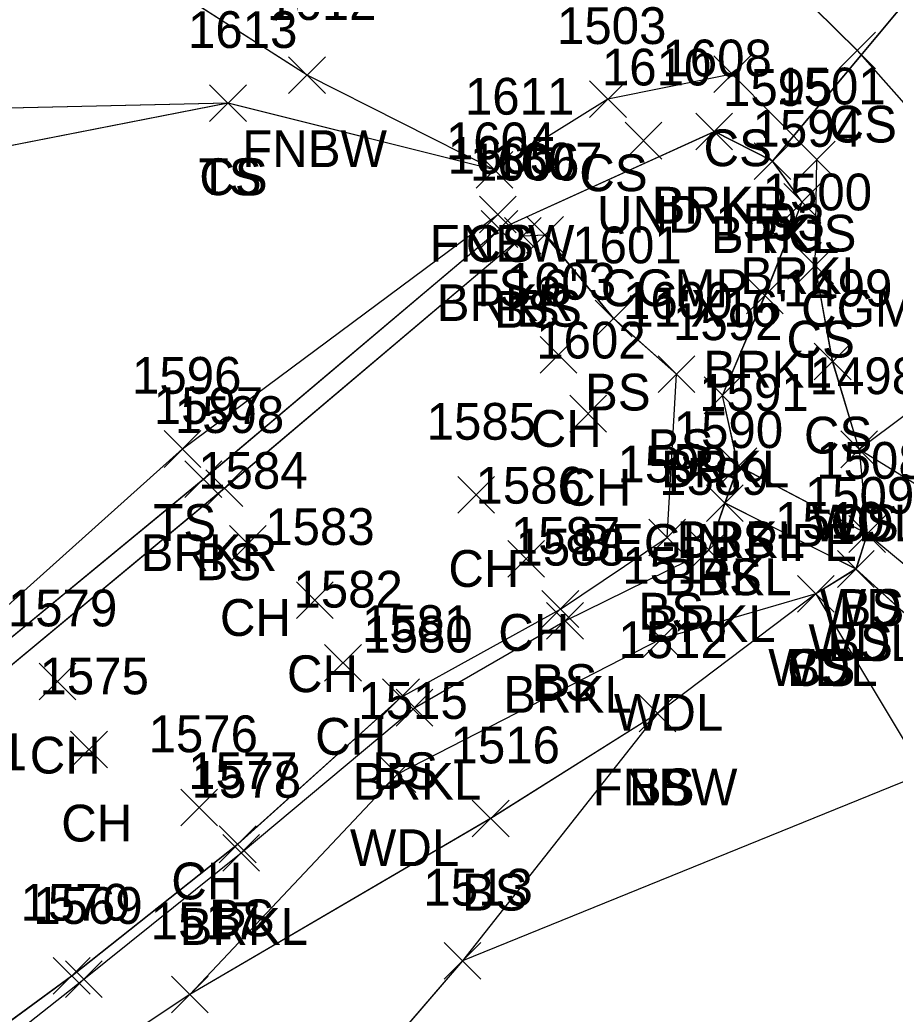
# Model space of a CAD drawing. Extents: x 1415642 to 1422021, y 544543 to 547232.
# Drawn here: x 1416090 to 1416137.5, y 546750.9 to 546804.9 of the extents above; entities that cross this region are included whole.
import ezdxf

# ---------------------------------------------------------------- set-up
doc = ezdxf.new("R2010")
doc.units = 0
for name, color, linetype in [('D_A', 7, 'Continuous'), ('D_C', 7, 'Continuous'), ('D_I', 7, 'Continuous'), ('D_TIC', 7, 'Continuous'), ('DCP', 7, 'Continuous'), ('L_A', 7, 'Continuous'), ('L_C', 7, 'Continuous'), ('L_I', 7, 'Continuous'), ('L_TIC', 7, 'Continuous'), ('LAWA', 7, 'Continuous'), ('LAWE', 7, 'Continuous'), ('LELB', 7, 'Continuous'), ('LFNC', 7, 'Continuous')]:
    doc.layers.add(name, color=color, linetype=linetype)

msp = doc.modelspace()

# ---------------------------------------------------------------- linework, layer by layer
at = {"layer": 'D_TIC'}
for points in [[(1416122.846, 546797.335), (1416124.846, 546799.335)], [(1416124.846, 546797.335), (1416122.846, 546799.335)], [(1416129.863, 546796.224), (1416131.863, 546798.224)], [(1416131.863, 546796.224), (1416129.863, 546798.224)]]:
    msp.add_lwpolyline(points, dxfattribs=at)
at = {"layer": 'DCP'}
for points in [[(1416130.863, 546797.224), (1416174.435, 546849.379)], [(1416130.871, 546797.224), (1416174.434, 546849.38)]]:
    msp.add_lwpolyline(points, dxfattribs=at)
at = {"layer": 'L_TIC'}
for points in [[(1416134.468, 546802.236), (1416136.468, 546804.236)], [(1416136.468, 546802.236), (1416134.468, 546804.236)], [(1416104.56, 546800.896), (1416106.56, 546802.896)], [(1416106.56, 546800.896), (1416104.56, 546802.896)], [(1416127.672, 546800.948), (1416129.672, 546802.948)], [(1416129.672, 546800.948), (1416127.672, 546802.948)], [(1416120.917, 546799.589), (1416122.917, 546801.589)], [(1416122.917, 546799.589), (1416120.917, 546801.589)], [(1416100.262, 546799.374), (1416102.262, 546801.374)], [(1416102.262, 546799.374), (1416100.262, 546801.374)], [(1416100.262, 546799.374), (1416102.262, 546801.374)], [(1416102.262, 546799.374), (1416100.262, 546801.374)], [(1416126.694, 546797.829), (1416128.694, 546799.829)], [(1416128.694, 546797.829), (1416126.694, 546799.829)], [(1416126.694, 546797.829), (1416128.694, 546799.829)], [(1416128.694, 546797.829), (1416126.694, 546799.829)], [(1416132.267, 546796.305), (1416134.267, 546798.305)], [(1416134.267, 546796.305), (1416132.267, 546798.305)], [(1416129.863, 546796.224), (1416131.863, 546798.224)], [(1416131.863, 546796.224), (1416129.863, 546798.224)], [(1416114.746, 546795.749), (1416116.746, 546797.749)], [(1416116.746, 546795.749), (1416114.746, 546797.749)], [(1416114.746, 546795.749), (1416116.746, 546797.749)], [(1416116.746, 546795.749), (1416114.746, 546797.749)], [(1416131.468, 546794.001), (1416133.468, 546796.001)], [(1416133.468, 546794.001), (1416131.468, 546796.001)], [(1416114.927, 546793.323), (1416116.927, 546795.323)], [(1416116.927, 546793.323), (1416114.927, 546795.323)], [(1416115.018, 546792.533), (1416117.018, 546794.533)], [(1416117.018, 546792.533), (1416115.018, 546794.533)], [(1416116.288, 546792.166), (1416118.288, 546794.166)], [(1416118.288, 546792.166), (1416116.288, 546794.166)], [(1416117.494, 546792.221), (1416119.494, 546794.221)], [(1416119.494, 546792.221), (1416117.494, 546794.221)], [(1416117.494, 546792.221), (1416119.494, 546794.221)], [(1416119.494, 546792.221), (1416117.494, 546794.221)], [(1416132.182, 546790.545), (1416134.182, 546792.545)], [(1416134.182, 546790.545), (1416132.182, 546792.545)], [(1416129.448, 546788.914), (1416131.448, 546790.914)], [(1416131.448, 546788.914), (1416129.448, 546790.914)], [(1416121.227, 546787.667), (1416123.227, 546789.667)], [(1416123.227, 546787.667), (1416121.227, 546789.667)], [(1416118.23, 546785.69), (1416120.23, 546787.69)], [(1416120.23, 546785.69), (1416118.23, 546787.69)], [(1416133.129, 546785.328), (1416135.129, 546787.328)], [(1416135.129, 546785.328), (1416133.129, 546787.328)], [(1416124.641, 546784.647), (1416126.641, 546786.647)], [(1416126.641, 546784.647), (1416124.641, 546786.647)], [(1416127.144, 546783.491), (1416129.144, 546785.491)], [(1416129.144, 546783.491), (1416127.144, 546785.491)], [(1416119.837, 546782.493), (1416121.837, 546784.493)], [(1416121.837, 546782.493), (1416119.837, 546784.493)], [(1416097.794, 546780.576), (1416099.794, 546782.576)], [(1416099.794, 546780.576), (1416097.794, 546782.576)], [(1416134.571, 546780.553), (1416136.571, 546782.553)], [(1416136.571, 546780.553), (1416134.571, 546782.553)], [(1416134.571, 546780.553), (1416136.571, 546782.553)], [(1416136.571, 546780.553), (1416134.571, 546782.553)], [(1416128.002, 546779.644), (1416130.002, 546781.644)], [(1416130.002, 546779.644), (1416128.002, 546781.644)], [(1416128.002, 546779.644), (1416130.002, 546781.644)], [(1416130.002, 546779.644), (1416128.002, 546781.644)], [(1416098.922, 546778.935), (1416100.922, 546780.935)], [(1416100.922, 546778.935), (1416098.922, 546780.935)], [(1416100.063, 546778.443), (1416102.063, 546780.443)], [(1416102.063, 546778.443), (1416100.063, 546780.443)], [(1416113.754, 546778.077), (1416115.754, 546780.077)], [(1416115.754, 546778.077), (1416113.754, 546780.077)], [(1416127.271, 546777.626), (1416129.271, 546779.626)], [(1416129.271, 546777.626), (1416127.271, 546779.626)], [(1416127.271, 546777.626), (1416129.271, 546779.626)], [(1416129.271, 546777.626), (1416127.271, 546779.626)], [(1416135.009, 546775.955), (1416137.009, 546777.955)], [(1416137.009, 546775.955), (1416135.009, 546777.955)], [(1416135.009, 546775.955), (1416137.009, 546777.955)], [(1416137.009, 546775.955), (1416135.009, 546777.955)], [(1416101.337, 546775.412), (1416103.337, 546777.412)], [(1416103.337, 546775.412), (1416101.337, 546777.412)], [(1416124.133, 546775.758), (1416126.133, 546777.758)], [(1416126.133, 546775.758), (1416124.133, 546777.758)], [(1416126.403, 546775.082), (1416128.403, 546777.082)], [(1416128.403, 546775.082), (1416126.403, 546777.082)], [(1416116.467, 546774.603), (1416118.467, 546776.603)], [(1416118.467, 546774.603), (1416116.467, 546776.603)], [(1416134.395, 546774.051), (1416136.395, 546776.051)], [(1416136.395, 546774.051), (1416134.395, 546776.051)], [(1416134.395, 546774.051), (1416136.395, 546776.051)], [(1416136.395, 546774.051), (1416134.395, 546776.051)], [(1416132.212, 546772.698), (1416134.212, 546774.698)], [(1416134.212, 546772.698), (1416132.212, 546774.698)], [(1416132.212, 546772.698), (1416134.212, 546774.698)], [(1416134.212, 546772.698), (1416132.212, 546774.698)], [(1416132.212, 546772.698), (1416134.212, 546774.698)], [(1416134.212, 546772.698), (1416132.212, 546774.698)], [(1416104.981, 546772.355), (1416106.981, 546774.355)], [(1416106.981, 546772.355), (1416104.981, 546774.355)], [(1416118.329, 546771.875), (1416120.329, 546773.875)], [(1416120.329, 546771.875), (1416118.329, 546773.875)], [(1416118.583, 546771.235), (1416120.583, 546773.235)], [(1416120.583, 546771.235), (1416118.583, 546773.235)], [(1416123.824, 546770.254), (1416125.824, 546772.254)], [(1416125.824, 546770.254), (1416123.824, 546772.254)], [(1416106.512, 546768.952), (1416108.512, 546770.952)], [(1416108.512, 546768.952), (1416106.512, 546770.952)], [(1416090.999, 546767.932), (1416092.999, 546769.932)], [(1416092.999, 546767.932), (1416090.999, 546769.932)], [(1416109.668, 546767.082), (1416111.668, 546769.082)], [(1416111.668, 546767.082), (1416109.668, 546769.082)], [(1416110.397, 546766.511), (1416112.397, 546768.511)], [(1416112.397, 546766.511), (1416110.397, 546768.511)], [(1416123.612, 546766.204), (1416125.612, 546768.204)], [(1416125.612, 546766.204), (1416123.612, 546768.204)], [(1416123.612, 546766.204), (1416125.612, 546768.204)], [(1416125.612, 546766.204), (1416123.612, 546768.204)], [(1416092.711, 546764.237), (1416094.711, 546766.237)], [(1416094.711, 546764.237), (1416092.711, 546766.237)], [(1416109.474, 546762.899), (1416111.474, 546764.899)], [(1416111.474, 546762.899), (1416109.474, 546764.899)], [(1416098.693, 546761.09), (1416100.693, 546763.09)], [(1416100.693, 546761.09), (1416098.693, 546763.09)], [(1416114.541, 546760.482), (1416116.541, 546762.482)], [(1416116.541, 546760.482), (1416114.541, 546762.482)], [(1416100.789, 546759.083), (1416102.789, 546761.083)], [(1416102.789, 546759.083), (1416100.789, 546761.083)], [(1416100.98, 546758.616), (1416102.98, 546760.616)], [(1416102.98, 546758.616), (1416100.98, 546760.616)], [(1416113.009, 546752.752), (1416115.009, 546754.752)], [(1416115.009, 546752.752), (1416113.009, 546754.752)], [(1416113.009, 546752.752), (1416115.009, 546754.752)], [(1416115.009, 546752.752), (1416113.009, 546754.752)], [(1416091.766, 546751.935), (1416093.766, 546753.935)], [(1416093.766, 546751.935), (1416091.766, 546753.935)], [(1416092.425, 546751.758), (1416094.425, 546753.758)], [(1416094.425, 546751.758), (1416092.425, 546753.758)], [(1416098.189, 546750.925), (1416100.189, 546752.925)], [(1416100.189, 546750.925), (1416098.189, 546752.925)], [(1416098.189, 546750.925), (1416100.189, 546752.925)], [(1416100.189, 546750.925), (1416098.189, 546752.925)]]:
    msp.add_lwpolyline(points, dxfattribs=at)
at = {"layer": 'LAWA'}
for points in [[(1416189.468, 546748.093), (1416170.483, 546756.813), (1416159.398, 546761.07), (1416158.818, 546764.495), (1416158.5, 546767.312), (1416157.339, 546771.4), (1416149.111, 546783.522), (1416143.568, 546776.625), (1416135.571, 546781.553), (1416136.009, 546776.955), (1416135.395, 546775.051), (1416133.212, 546773.698), (1416124.824, 546771.254), (1416110.474, 546763.899), (1416099.189, 546751.925), (1416087.771, 546744.353), (1416077.131, 546736.348), (1416057.108, 546720.869), (1416047.173, 546704.924)], [(1416189.464, 546748.092), (1416170.487, 546756.813), (1416159.394, 546761.071), (1416158.815, 546764.495), (1416158.505, 546767.312), (1416157.342, 546771.4), (1416149.113, 546783.521), (1416143.565, 546776.626), (1416135.574, 546781.553), (1416136.011, 546776.955), (1416135.402, 546775.05), (1416133.216, 546773.698), (1416124.826, 546771.255), (1416110.476, 546763.9), (1416099.195, 546751.924), (1416087.779, 546744.35), (1416077.137, 546736.347), (1416057.114, 546720.867), (1416047.178, 546704.926)]]:
    msp.add_lwpolyline(points, dxfattribs=at)
at = {"layer": 'LAWE'}
for points in [[(1416023.555, 546732.652), (1416039.435, 546732.637), (1416047.212, 546734.536), (1416056.672, 546740.419), (1416066.054, 546747.833), (1416069.262, 546752.019), (1416075.059, 546757.214), (1416081.661, 546764.919), (1416099.922, 546779.935), (1416116.018, 546793.533), (1416127.694, 546798.829)], [(1416023.56, 546732.655), (1416039.44, 546732.638), (1416047.218, 546734.533), (1416056.676, 546740.42), (1416066.062, 546747.829), (1416069.268, 546752.017), (1416075.064, 546757.213), (1416081.67, 546764.916), (1416099.925, 546779.935), (1416116.022, 546793.533), (1416127.702, 546798.828)], [(1416039.047, 546718.337), (1416052.784, 546723.735), (1416060.875, 546726.975), (1416074.377, 546737.683), (1416086.319, 546747.157), (1416093.425, 546752.758), (1416101.98, 546759.616), (1416111.397, 546767.511), (1416119.583, 546772.235), (1416127.403, 546776.082), (1416128.271, 546778.626), (1416129.002, 546780.644), (1416128.144, 546784.491), (1416130.448, 546789.914), (1416132.468, 546795.001), (1416130.863, 546797.224), (1416127.694, 546798.829)], [(1416039.053, 546718.334), (1416052.787, 546723.738), (1416060.879, 546726.977), (1416074.38, 546737.685), (1416086.328, 546747.153), (1416093.43, 546752.758), (1416101.985, 546759.615), (1416111.399, 546767.512), (1416119.591, 546772.233), (1416127.408, 546776.081), (1416128.28, 546778.625), (1416129.011, 546780.643), (1416128.148, 546784.491), (1416130.455, 546789.913), (1416132.475, 546795.001), (1416130.871, 546797.224), (1416127.702, 546798.828)]]:
    msp.add_lwpolyline(points, dxfattribs=at)
at = {"layer": 'LELB'}
for points in [[(1416200.694, 546756.248), (1416177.762, 546767.627), (1416166.716, 546775.569), (1416158.935, 546780.739), (1416149.801, 546790.949), (1416145.272, 546792.192), (1416135.468, 546803.236), (1416119.087, 546819.378), (1416087.86, 546845.733), (1416058.665, 546867.921), (1416017.628, 546898.154), (1415975.94, 546926.543), (1415961.595, 546937.345), (1415930.25, 546967.219), (1415904.852, 546987.603), (1415883.271, 547005.704), (1415850.565, 547030.986), (1415821.695, 547055.022)], [(1416200.693, 546756.248), (1416177.767, 546767.627), (1416166.721, 546775.569), (1416158.934, 546780.74), (1416149.8, 546790.95), (1416145.276, 546792.192), (1416135.472, 546803.236), (1416119.093, 546819.378), (1416087.867, 546845.733), (1416058.671, 546867.922), (1416017.634, 546898.156), (1415975.945, 546926.545), (1415961.601, 546937.344), (1415930.254, 546967.222), (1415904.858, 546987.603), (1415883.277, 547005.702), (1415850.567, 547030.985), (1415821.696, 547055.021)], [(1416145.272, 546792.192), (1416140.825, 546785.479), (1416135.571, 546781.553), (1416134.129, 546786.328), (1416133.182, 546791.545), (1416133.267, 546797.305), (1416128.672, 546801.948), (1416121.917, 546800.589), (1416115.746, 546796.749), (1416101.262, 546800.374), (1416080.073, 546796.226), (1416060.239, 546785.43), (1416047.261, 546780.092), (1416047.587, 546762.691), (1416049.577, 546754.218), (1416036.938, 546750.513), (1416008.63, 546746.216)], [(1416145.276, 546792.192), (1416140.832, 546785.478), (1416135.574, 546781.553), (1416134.133, 546786.328), (1416133.185, 546791.545), (1416133.273, 546797.304), (1416128.676, 546801.948), (1416121.918, 546800.589), (1416115.751, 546796.748), (1416101.27, 546800.373), (1416080.083, 546796.225), (1416060.246, 546785.429), (1416047.263, 546780.095), (1416047.594, 546762.689), (1416049.581, 546754.219), (1416036.944, 546750.511), (1416008.636, 546746.22)], [(1416101.262, 546800.374), (1416078.212, 546799.853), (1416057.31, 546790.638), (1416044.618, 546785.685), (1416037.497, 546773.762), (1416039.349, 546764.244), (1416031.983, 546754.711), (1416008.63, 546746.216)], [(1416101.27, 546800.373), (1416078.214, 546799.854), (1416057.312, 546790.64), (1416044.625, 546785.682), (1416037.501, 546773.766), (1416039.354, 546764.244), (1416031.987, 546754.714), (1416008.636, 546746.22)], [(1416023.351, 546735.469), (1416038.951, 546733.616), (1416046.683, 546735.69), (1416056.761, 546740.689), (1416065.626, 546748.326), (1416068.435, 546752.479), (1416073.833, 546759.454), (1416081.012, 546765.66), (1416098.794, 546781.576), (1416115.927, 546794.323)], [(1416023.356, 546735.47), (1416038.957, 546733.613), (1416046.689, 546735.687), (1416056.766, 546740.69), (1416065.629, 546748.329), (1416068.442, 546752.477), (1416073.835, 546759.456), (1416081.018, 546765.659), (1416098.798, 546781.576), (1416115.932, 546794.323)], [(1416023.868, 546730.326), (1416039.929, 546732.026), (1416046.981, 546733.886), (1416057.557, 546739.074), (1416066.711, 546747.347), (1416075.911, 546756.381), (1416082.063, 546763.674), (1416101.063, 546779.443), (1416117.288, 546793.166), (1416118.494, 546793.221)], [(1416023.873, 546730.325), (1416039.933, 546732.029), (1416046.987, 546733.882), (1416057.561, 546739.075), (1416066.718, 546747.345), (1416075.919, 546756.377), (1416082.067, 546763.675), (1416101.071, 546779.441), (1416117.289, 546793.167), (1416118.504, 546793.22)], [(1416037.877, 546721.707), (1416052.55, 546724.596), (1416060.793, 546727.919), (1416073.737, 546738.984), (1416085.425, 546747.563), (1416092.766, 546752.935), (1416101.789, 546760.083), (1416110.668, 546768.082), (1416119.329, 546772.875), (1416125.133, 546776.758), (1416125.641, 546785.647), (1416122.227, 546788.667), (1416118.494, 546793.221)], [(1416037.883, 546721.703), (1416052.556, 546724.595), (1416060.799, 546727.917), (1416073.743, 546738.982), (1416085.432, 546747.561), (1416092.771, 546752.934), (1416101.793, 546760.083), (1416110.675, 546768.081), (1416119.331, 546772.875), (1416125.136, 546776.759), (1416125.643, 546785.648), (1416122.228, 546788.667), (1416118.504, 546793.22)], [(1416578.002, 546177.767), (1416578.548, 546199.267), (1416573.896, 546214.136), (1416552.427, 546269.004), (1416536.219, 546304.503), (1416520.218, 546335.705), (1416500.648, 546371.212), (1416484.254, 546405.144), (1416455.061, 546455.784), (1416435.928, 546486.646), (1416412.145, 546519.01), (1416383.645, 546557.129), (1416352.743, 546592.54), (1416331.819, 546618.138), (1416293.941, 546655.615), (1416274.225, 546680.91), (1416245.723, 546708.978), (1416224.272, 546729.929), (1416198.139, 546753.296), (1416170.937, 546765.479), (1416158.5, 546767.312), (1416141.084, 546772.751), (1416136.009, 546776.955), (1416129.002, 546780.644)], [(1416578.002, 546177.766), (1416578.55, 546199.266), (1416573.898, 546214.136), (1416552.424, 546269.007), (1416536.218, 546304.504), (1416520.216, 546335.707), (1416500.646, 546371.215), (1416484.252, 546405.148), (1416455.062, 546455.788), (1416435.931, 546486.649), (1416412.14, 546519.011), (1416383.647, 546557.129), (1416352.743, 546592.541), (1416331.823, 546618.136), (1416293.938, 546655.618), (1416274.225, 546680.912), (1416245.725, 546708.981), (1416224.269, 546729.926), (1416198.14, 546753.296), (1416170.937, 546765.479), (1416158.505, 546767.312), (1416141.085, 546772.752), (1416136.011, 546776.955), (1416129.011, 546780.643)], [(1416503.761, 546247.98), (1416498.744, 546274.693), (1416501.235, 546308.657), (1416502.976, 546324.035), (1416489.473, 546365.323), (1416480.567, 546403.461), (1416453.112, 546455.021), (1416433.198, 546484.776), (1416409.259, 546516.784), (1416378.248, 546552.916), (1416343.609, 546583.908), (1416327.572, 546614.092), (1416289.397, 546651.588), (1416267.576, 546675.694), (1416237.137, 546697.309), (1416220.659, 546725.899), (1416195.413, 546750.897), (1416170.778, 546763.329), (1416158.818, 546764.495), (1416140.159, 546770.719), (1416135.395, 546775.051), (1416128.271, 546778.626)], [(1416503.761, 546247.98), (1416498.743, 546274.694), (1416501.238, 546308.654), (1416502.978, 546324.034), (1416489.475, 546365.321), (1416480.567, 546403.461), (1416453.112, 546455.022), (1416433.2, 546484.778), (1416409.256, 546516.786), (1416378.247, 546552.917), (1416343.61, 546583.909), (1416327.576, 546614.091), (1416289.398, 546651.588), (1416267.576, 546675.693), (1416237.138, 546697.311), (1416220.659, 546725.899), (1416195.415, 546750.897), (1416170.778, 546763.33), (1416158.815, 546764.495), (1416140.16, 546770.72), (1416135.402, 546775.05), (1416128.28, 546778.625)], [(1416133.212, 546773.698), (1416124.612, 546767.204), (1416115.541, 546761.482), (1416099.189, 546751.925)], [(1416133.216, 546773.698), (1416124.618, 546767.203), (1416115.548, 546761.481), (1416099.195, 546751.924)], [(1416133.212, 546773.698), (1416139.079, 546763.942)], [(1416133.216, 546773.698), (1416139.085, 546763.941)], [(1416094.974, 546692.98), (1416100.915, 546725.021), (1416119.322, 546735.048), (1416143.84, 546740.317), (1416158.08, 546750.444), (1416159.398, 546761.07), (1416139.079, 546763.942), (1416114.009, 546753.752)], [(1416094.979, 546692.982), (1416100.917, 546725.022), (1416119.325, 546735.049), (1416143.845, 546740.318), (1416158.084, 546750.445), (1416159.394, 546761.071), (1416139.085, 546763.941), (1416114.011, 546753.753)]]:
    msp.add_lwpolyline(points, dxfattribs=at)
at = {"layer": 'LFNC'}
for points in [[(1416115.746, 546796.749), (1416105.56, 546801.896), (1416090.133, 546811.78), (1416082.813, 546817.757), (1416078.285, 546817.48), (1416069.093, 546824.453), (1416051.149, 546839.138), (1416026.274, 546859.134), (1416002.276, 546878.711), (1415967.425, 546909.616), (1415937.823, 546934.516), (1415909.35, 546961.095), (1415874.552, 546995.042)], [(1416115.751, 546796.748), (1416105.568, 546801.895), (1416090.14, 546811.78), (1416082.82, 546817.757), (1416078.289, 546817.479), (1416069.095, 546824.452), (1416051.156, 546839.14), (1416026.279, 546859.134), (1416002.282, 546878.709), (1415967.431, 546909.617), (1415937.83, 546934.513), (1415909.357, 546961.094), (1415874.561, 546995.039)], [(1416124.612, 546767.204), (1416114.009, 546753.752), (1416105.919, 546744.351), (1416094.093, 546733.599), (1416082.302, 546721.158), (1416072.387, 546709.508)], [(1416124.618, 546767.203), (1416114.011, 546753.753), (1416105.922, 546744.352), (1416094.099, 546733.598), (1416082.31, 546721.154), (1416072.394, 546709.506)]]:
    msp.add_lwpolyline(points, dxfattribs=at)

# ---------------------------------------------------------------- texts
at = {"layer": 'D_A'}
for s, p in [('UND', (1416121.319, 546793.335)), ('P', (1416130.241, 546792.224))]:
    msp.add_text(s, height=2, dxfattribs=at).set_placement(p)
at = {"layer": 'D_C'}
for s, p in [('6" CGMP', (1416118.342, 546789.335)), ("11'X16' CGMP", (1416122.918, 546788.224))]:
    msp.add_text(s, height=2, dxfattribs=at).set_placement(p)
at = {"layer": 'D_I'}
for s, p in [('1610', (1416121.586, 546801.335)), ('1595', (1416128.17, 546800.224))]:
    msp.add_text(s, height=2, dxfattribs=at).set_placement(p)
at = {"layer": 'L_A'}
for s, p in [('CS', (1416133.909, 546798.236)), ('FNBW', (1416102.033, 546796.896)), ('CS', (1416127.113, 546796.948)), ('TS', (1416099.672, 546795.374)), ('CS', (1416099.703, 546795.374)), ('CS', (1416120.358, 546795.589)), ('BRKR', (1416124.285, 546793.829)), ('BRKL', (1416124.34, 546793.829)), ('BRKL', (1416127.509, 546792.224)), ('CS', (1416131.708, 546792.305)), ('FNBW', (1416112.219, 546791.749)), ('CS', (1416114.187, 546791.749)), ('BRKL', (1416129.114, 546790.001)), ('TS', (1416114.337, 546789.323)), ('BRKR', (1416112.608, 546788.533)), ('BS', (1416115.729, 546788.166)), ('BS', (1416116.935, 546788.221)), ('BS', (1416116.935, 546788.221)), ('CS', (1416131.623, 546786.545)), ('BRKL', (1416127.093, 546784.914)), ('BS', (1416120.668, 546783.667)), ('CH', (1416117.718, 546781.69)), ('CS', (1416132.57, 546781.328)), ('BS', (1416124.082, 546780.647)), ('BRKL', (1416124.79, 546779.491)), ('CH', (1416119.325, 546778.493)), ('TS', (1416097.203, 546776.576)), ('WDL', (1416132.988, 546776.553)), ('CS', (1416134.011, 546776.553)), ('BRKL', (1416125.647, 546775.644)), ('BS', (1416127.442, 546775.644)), ('BRKR', (1416096.513, 546774.935)), ('BS', (1416099.504, 546774.443)), ('CH', (1416113.242, 546774.077)), ('BRKL', (1416124.917, 546773.626)), ('BS', (1416126.712, 546773.626)), ('BS', (1416134.45, 546771.955)), ('CH', (1416100.825, 546771.412)), ('BS', (1416123.574, 546771.758)), ('WDL', (1416133.426, 546771.955)), ('BRKL', (1416124.048, 546771.082)), ('CH', (1416115.955, 546770.603)), ('WDL', (1416132.813, 546770.051)), ('BS', (1416133.836, 546770.051)), ('CH', (1416104.469, 546768.355)), ('WDL', (1416130.629, 546768.698)), ('CS', (1416131.653, 546768.698)), ('BS', (1416131.653, 546768.698)), ('BS', (1416117.77, 546767.875)), ('BRKL', (1416116.228, 546767.235)), ('WDL', (1416122.241, 546766.254)), ('CH', (1416106.001, 546764.952)), ('CH', (1416090.487, 546763.932)), ('BS', (1416109.109, 546763.082)), ('BRKL', (1416108.043, 546762.511)), ('FNBW', (1416121.084, 546762.204)), ('BS', (1416123.053, 546762.204)), ('CH', (1416092.199, 546760.237)), ('WDL', (1416107.891, 546758.899)), ('CH', (1416098.181, 546757.09)), ('BS', (1416113.982, 546756.482)), ('BS', (1416100.23, 546755.083)), ('BRKL', (1416098.626, 546754.616))]:
    msp.add_text(s, height=2, dxfattribs=at).set_placement(p)
at = {"layer": 'L_C'}
msp.add_text('BEGIN PIPE', height=2, dxfattribs=at).set_placement((1416120.302, 546775.491))
at = {"layer": 'L_I'}
for s, p in [('1612', (1416103.387, 546804.896)), ('1613', (1416099.089, 546803.374)), ('1613', (1416099.089, 546803.374)), ('1503', (1416119.145, 546803.589)), ('1608', (1416124.876, 546801.829)), ('1608', (1416124.876, 546801.829)), ('1595', (1416128.17, 546800.224)), ('1501', (1416131.063, 546800.305)), ('1611', (1416114.14, 546799.749)), ('1611', (1416114.14, 546799.749)), ('1594', (1416129.775, 546798.001)), ('1604', (1416113.108, 546797.323)), ('1605', (1416113.199, 546796.533)), ('1606', (1416114.414, 546796.166)), ('1607', (1416115.675, 546796.221)), ('1607', (1416115.675, 546796.221)), ('1500', (1416130.323, 546794.545)), ('1593', (1416127.755, 546792.914)), ('1601', (1416119.975, 546791.667)), ('1603', (1416116.411, 546789.69)), ('1499', (1416131.428, 546789.328)), ('1600', (1416122.736, 546788.647)), ('1592', (1416125.452, 546787.491)), ('1602', (1416118.018, 546786.493)), ('1596', (1416096.046, 546784.576)), ('1498', (1416132.878, 546784.553)), ('1498', (1416132.878, 546784.553)), ('1591', (1416126.876, 546783.644)), ('1591', (1416126.876, 546783.644)), ('1597', (1416097.229, 546782.935)), ('1598', (1416098.37, 546782.443)), ('1585', (1416112.061, 546782.077)), ('1590', (1416125.491, 546781.626)), ('1590', (1416125.491, 546781.626)), ('1599', (1416122.433, 546779.758)), ('1508', (1416133.237, 546779.955)), ('1508', (1416133.237, 546779.955)), ('1584', (1416099.644, 546779.412)), ('1589', (1416124.702, 546779.082)), ('1586', (1416114.719, 546778.603)), ('1509', (1416132.616, 546778.051)), ('1509', (1416132.616, 546778.051)), ('1583', (1416103.288, 546776.355)), ('1510', (1416130.999, 546776.698)), ('1510', (1416130.999, 546776.698)), ('1510', (1416130.999, 546776.698)), ('1587', (1416116.636, 546775.875)), ('1588', (1416116.89, 546775.235)), ('1514', (1416122.698, 546774.254)), ('1582', (1416104.82, 546772.952)), ('1579', (1416089.298, 546771.932)), ('1581', (1416108.542, 546771.082)), ('1580', (1416108.618, 546770.511)), ('1512', (1416122.486, 546770.204)), ('1512', (1416122.486, 546770.204)), ('1575', (1416091.018, 546768.237)), ('1515', (1416108.348, 546766.899)), ('1576', (1416096.945, 546765.09)), ('1516', (1416113.36, 546764.482)), ('1571', (1416084.397, 546764.112)), ('1577', (1416099.096, 546763.083)), ('1578', (1416099.287, 546762.616)), ('1513', (1416111.883, 546756.752)), ('1513', (1416111.883, 546756.752)), ('1570', (1416089.986, 546755.935)), ('1569', (1416090.677, 546755.758)), ('1517', (1416097.063, 546754.925)), ('1517', (1416097.063, 546754.925))]:
    msp.add_text(s, height=2, dxfattribs=at).set_placement(p)

doc.saveas('drawing.dxf')
